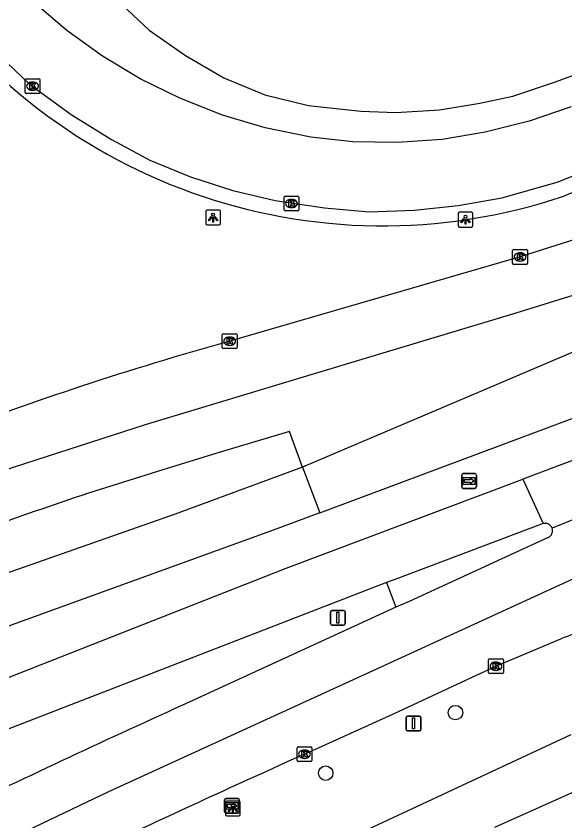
# Model space of a CAD drawing. Extents: x 156414 to 157775, y 382335 to 383765.
# Drawn here: x 157584.9 to 157622, y 383012.7 to 383067.1 of the extents above; entities that cross this region are included whole.
import ezdxf

# ---------------------------------------------------------------- set-up
doc = ezdxf.new("R2010")
doc.units = 0
for name, color, linetype in [('IMGEO_Boom', 7, 'Continuous'), ('IMGEO_Fietspad_gesloten', 7, 'Continuous'), ('IMGEO_Hek', 7, 'Continuous'), ('IMGEO_Kolk', 7, 'Continuous'), ('IMGEO_Lichtpunt', 7, 'Continuous'), ('IMGEO_OVBaan_gesloten', 7, 'Continuous'), ('IMGEO_Rijbaan_lokaal_gesloten', 7, 'Continuous'), ('IMGEO_Rijbaan_regionaal_gesloten', 7, 'Continuous'), ('IMGEO_Verkeersbordpaal', 7, 'Continuous'), ('IMGEO_Verkeerseiland_open', 7, 'Continuous'), ('IMGEO_Wegwijzer', 7, 'Continuous')]:
    doc.layers.add(name, color=color, linetype=linetype)

msp = doc.modelspace()

# ---------------------------------------------------------------- linework, layer by layer
at = {"layer": 'IMGEO_Boom'}
for centre in [(157614.566, 383020.018), (157605.799, 383015.929)]:
    msp.add_circle(centre, 0.489, dxfattribs=at)
at = {"layer": 'IMGEO_Fietspad_gesloten'}
for points in [[(157622.373, 383018.515), (157591.254, 383004.004), (157589.44, 383003.128)], [(157617.238, 383012.27), (157624.774, 383015.654)]]:
    msp.add_lwpolyline(points, dxfattribs=at)
at = {"layer": 'IMGEO_Hek'}
msp.add_lwpolyline([(157621.966, 383054.945), (157647.551, 383064.96), (157656.043, 383068.188)], dxfattribs=at)
msp.add_arc((157609.655, 383091.182), 38.272, 211.8687, 288.7647, dxfattribs=at)
at = {"layer": 'IMGEO_Kolk'}
for p, q in [((157585.484, 383061.916), (157585.484, 383062.768)), ((157585.559, 383062.842), (157586.411, 383062.842)), ((157585.972, 383062.622), (157585.997, 383062.622)), ((157586.485, 383062.768), (157586.485, 383061.916)), ((157585.995, 383062.062), (157585.97, 383062.062)), ((157586.411, 383061.842), (157585.559, 383061.842)), ((157603.054, 383054.917), (157603.906, 383054.917)), ((157602.979, 383053.991), (157602.979, 383054.843)), ((157603.467, 383054.697), (157603.492, 383054.697)), ((157603.98, 383054.843), (157603.98, 383053.991)), ((157603.906, 383053.917), (157603.054, 383053.917)), ((157603.49, 383054.137), (157603.465, 383054.137)), ((157618.432, 383050.379), (157618.432, 383051.231)), ((157618.507, 383051.305), (157619.359, 383051.305)), ((157618.92, 383051.085), (157618.945, 383051.085)), ((157619.433, 383051.231), (157619.433, 383050.379)), ((157618.943, 383050.525), (157618.918, 383050.525)), ((157619.359, 383050.305), (157618.507, 383050.305)), ((157598.881, 383045.61), (157599.733, 383045.61)), ((157598.806, 383044.684), (157598.806, 383045.536)), ((157599.294, 383045.39), (157599.319, 383045.39)), ((157599.807, 383045.536), (157599.807, 383044.684)), ((157599.733, 383044.61), (157598.881, 383044.61)), ((157599.317, 383044.83), (157599.292, 383044.83)), ((157616.805, 383022.724), (157616.805, 383023.576)), ((157616.88, 383023.65), (157617.732, 383023.65)), ((157617.293, 383023.43), (157617.318, 383023.43)), ((157617.806, 383023.576), (157617.806, 383022.724)), ((157617.316, 383022.87), (157617.291, 383022.87)), ((157617.732, 383022.65), (157616.88, 383022.65)), ((157603.86, 383016.781), (157603.86, 383017.633)), ((157603.935, 383017.707), (157604.787, 383017.707)), ((157604.348, 383017.487), (157604.373, 383017.487)), ((157604.861, 383017.633), (157604.861, 383016.781)), ((157604.371, 383016.927), (157604.346, 383016.927)), ((157604.787, 383016.707), (157603.935, 383016.707))]:
    msp.add_line(p, q, dxfattribs=at)
for points in [[(157585.484, 383061.916), (157585.484, 383062.768)], [(157585.559, 383062.842), (157586.411, 383062.842)], [(157585.805, 383062.542), (157585.928, 383062.542), (157585.928, 383062.391), (157586.058, 383062.542), (157586.222, 383062.542), (157586.076, 383062.391), (157586.229, 383062.142), (157586.077, 383062.142), (157585.992, 383062.306), (157585.928, 383062.239), (157585.928, 383062.142), (157585.805, 383062.142), (157585.805, 383062.542)], [(157586.485, 383062.768), (157586.485, 383061.916)], [(157586.411, 383061.842), (157585.559, 383061.842)], [(157603.054, 383054.917), (157603.906, 383054.917)], [(157602.979, 383053.991), (157602.979, 383054.843)], [(157603.3, 383054.617), (157603.423, 383054.617), (157603.423, 383054.466), (157603.553, 383054.617), (157603.717, 383054.617), (157603.571, 383054.466), (157603.724, 383054.217), (157603.572, 383054.217), (157603.487, 383054.381), (157603.423, 383054.314), (157603.423, 383054.217), (157603.3, 383054.217), (157603.3, 383054.617)], [(157603.98, 383054.843), (157603.98, 383053.991)], [(157603.906, 383053.917), (157603.054, 383053.917)], [(157618.432, 383050.379), (157618.432, 383051.231)], [(157618.507, 383051.305), (157619.359, 383051.305)], [(157619.433, 383051.231), (157619.433, 383050.379)], [(157618.753, 383051.005), (157618.876, 383051.005), (157618.876, 383050.854), (157619.006, 383051.005), (157619.17, 383051.005), (157619.024, 383050.854), (157619.177, 383050.605), (157619.025, 383050.605), (157618.94, 383050.769), (157618.876, 383050.702), (157618.876, 383050.605), (157618.753, 383050.605), (157618.753, 383051.005)], [(157619.359, 383050.305), (157618.507, 383050.305)], [(157598.881, 383045.61), (157599.733, 383045.61)], [(157598.806, 383044.684), (157598.806, 383045.536)], [(157599.127, 383045.31), (157599.25, 383045.31), (157599.25, 383045.159), (157599.38, 383045.31), (157599.544, 383045.31), (157599.398, 383045.159), (157599.551, 383044.91), (157599.399, 383044.91), (157599.314, 383045.074), (157599.25, 383045.007), (157599.25, 383044.91), (157599.127, 383044.91), (157599.127, 383045.31)], [(157599.807, 383045.536), (157599.807, 383044.684)], [(157599.733, 383044.61), (157598.881, 383044.61)], [(157616.805, 383022.724), (157616.805, 383023.576)], [(157616.88, 383023.65), (157617.732, 383023.65)], [(157617.126, 383023.35), (157617.249, 383023.35), (157617.249, 383023.199), (157617.379, 383023.35), (157617.543, 383023.35), (157617.397, 383023.199), (157617.55, 383022.95), (157617.398, 383022.95), (157617.313, 383023.114), (157617.249, 383023.047), (157617.249, 383022.95), (157617.126, 383022.95), (157617.126, 383023.35)], [(157617.806, 383023.576), (157617.806, 383022.724)], [(157617.732, 383022.65), (157616.88, 383022.65)], [(157603.86, 383016.781), (157603.86, 383017.633)], [(157603.935, 383017.707), (157604.787, 383017.707)], [(157604.181, 383017.407), (157604.304, 383017.407), (157604.304, 383017.256), (157604.434, 383017.407), (157604.598, 383017.407), (157604.452, 383017.256), (157604.605, 383017.007), (157604.453, 383017.007), (157604.368, 383017.171), (157604.304, 383017.104), (157604.304, 383017.007), (157604.181, 383017.007), (157604.181, 383017.407)], [(157604.861, 383017.633), (157604.861, 383016.781)], [(157604.787, 383016.707), (157603.935, 383016.707)]]:
    msp.add_lwpolyline(points, dxfattribs=at)
for centre, start, end in [((157585.561, 383062.766), 91.552, 178.448), ((157585.561, 383062.766), 91.552, 178.448), ((157586.409, 383062.766), 1.552, 88.448), ((157586.409, 383062.766), 1.552, 88.448), ((157585.561, 383061.918), 181.552, 268.448), ((157585.561, 383061.918), 181.552, 268.448), ((157586.409, 383061.918), 271.552, 358.448), ((157586.409, 383061.918), 271.552, 358.448), ((157603.056, 383054.841), 91.552, 178.448), ((157603.056, 383054.841), 91.552, 178.448), ((157603.904, 383054.841), 1.552, 88.448), ((157603.904, 383054.841), 1.552, 88.448), ((157603.056, 383053.993), 181.552, 268.448), ((157603.056, 383053.993), 181.552, 268.448), ((157603.904, 383053.993), 271.552, 358.448), ((157603.904, 383053.993), 271.552, 358.448), ((157618.509, 383051.229), 91.552, 178.448), ((157618.509, 383051.229), 91.552, 178.448), ((157619.357, 383051.229), 1.552, 88.448), ((157619.357, 383051.229), 1.552, 88.448), ((157618.509, 383050.381), 181.552, 268.448), ((157618.509, 383050.381), 181.552, 268.448), ((157619.357, 383050.381), 271.552, 358.448), ((157619.357, 383050.381), 271.552, 358.448), ((157598.883, 383045.534), 91.552, 178.448), ((157598.883, 383045.534), 91.552, 178.448), ((157599.731, 383045.534), 1.552, 88.448), ((157599.731, 383045.534), 1.552, 88.448), ((157598.883, 383044.686), 181.552, 268.448), ((157598.883, 383044.686), 181.552, 268.448), ((157599.731, 383044.686), 271.552, 358.448), ((157599.731, 383044.686), 271.552, 358.448), ((157616.882, 383023.574), 91.552, 178.448), ((157616.882, 383023.574), 91.552, 178.448), ((157617.73, 383023.574), 1.552, 88.448), ((157617.73, 383023.574), 1.552, 88.448), ((157616.882, 383022.726), 181.552, 268.448), ((157616.882, 383022.726), 181.552, 268.448), ((157617.73, 383022.726), 271.552, 358.448), ((157617.73, 383022.726), 271.552, 358.448), ((157603.937, 383017.631), 91.552, 178.448), ((157603.937, 383017.631), 91.552, 178.448), ((157604.785, 383017.631), 1.552, 88.448), ((157604.785, 383017.631), 1.552, 88.448), ((157603.937, 383016.783), 181.552, 268.448), ((157603.937, 383016.783), 181.552, 268.448), ((157604.785, 383016.783), 271.552, 358.448), ((157604.785, 383016.783), 271.552, 358.448)]:
    msp.add_arc(centre, 0.0765, start, end, dxfattribs=at)
for centre, major_axis, ratio, start_param, end_param in [((157585.971, 383062.342), (-0.387, 0.002), 0.722429, 4.712389, 7.853982), ((157585.996, 383062.342), (-0.39, 0.002), 0.717154, 1.570796, 4.712389), ((157603.466, 383054.417), (-0.387, 0.002), 0.722429, 4.712389, 7.853982), ((157603.491, 383054.417), (-0.39, 0.002), 0.717154, 1.570796, 4.712389), ((157618.919, 383050.805), (-0.387, 0.002), 0.722429, 4.712389, 7.853982), ((157618.944, 383050.805), (-0.39, 0.002), 0.717154, 1.570796, 4.712389), ((157599.293, 383045.11), (-0.387, 0.002), 0.722429, 4.712389, 7.853982), ((157599.318, 383045.11), (-0.39, 0.002), 0.717154, 1.570796, 4.712389), ((157617.292, 383023.15), (-0.387, 0.002), 0.722429, 4.712389, 7.853982), ((157617.317, 383023.15), (-0.39, 0.002), 0.717154, 1.570796, 4.712389), ((157604.347, 383017.207), (-0.387, 0.002), 0.722429, 4.712389, 7.853982), ((157604.372, 383017.207), (-0.39, 0.002), 0.717154, 1.570796, 4.712389)]:
    msp.add_ellipse(centre, major_axis=major_axis, ratio=ratio, start_param=start_param, end_param=end_param, dxfattribs=at)
at = {"layer": 'IMGEO_Lichtpunt'}
for p, q in [((157597.689, 383053.869), (157597.689, 383053.062)), ((157597.689, 383053.869), (157597.689, 383053.062)), ((157598.591, 383053.964), (157597.783, 383053.964)), ((157598.591, 383053.964), (157597.783, 383053.964)), ((157598.685, 383053.062), (157598.685, 383053.869)), ((157598.685, 383053.062), (157598.685, 383053.869)), ((157615.649, 383053.822), (157614.841, 383053.822)), ((157615.649, 383053.822), (157614.841, 383053.822)), ((157614.747, 383053.727), (157614.747, 383052.92)), ((157614.747, 383053.727), (157614.747, 383052.92)), ((157615.743, 383052.92), (157615.743, 383053.727)), ((157615.743, 383052.92), (157615.743, 383053.727)), ((157597.783, 383052.968), (157598.591, 383052.968)), ((157597.783, 383052.968), (157598.591, 383052.968)), ((157614.841, 383052.826), (157615.649, 383052.826)), ((157614.841, 383052.826), (157615.649, 383052.826)), ((157599.026, 383013.946), (157599.026, 383013.139)), ((157599.026, 383013.946), (157599.026, 383013.139)), ((157599.928, 383014.041), (157599.12, 383014.041)), ((157599.928, 383014.041), (157599.12, 383014.041)), ((157600.022, 383013.139), (157600.022, 383013.946)), ((157600.022, 383013.139), (157600.022, 383013.946)), ((157599.12, 383013.045), (157599.928, 383013.045)), ((157599.12, 383013.045), (157599.928, 383013.045))]:
    msp.add_line(p, q, dxfattribs=at)
for points in [[(157598.063, 383053.533), (157598.102, 383053.505), (157597.914, 383053.243), (157597.876, 383053.27), (157598.063, 383053.533)], [(157598.165, 383053.485), (157598.212, 383053.485), (157598.212, 383053.163), (157598.165, 383053.163), (157598.165, 383053.485)], [(157598.275, 383053.505), (157598.313, 383053.532), (157598.5, 383053.27), (157598.461, 383053.242), (157598.275, 383053.505)], [(157615.121, 383053.391), (157615.16, 383053.363), (157614.972, 383053.101), (157614.934, 383053.128), (157615.121, 383053.391)], [(157615.223, 383053.343), (157615.27, 383053.343), (157615.27, 383053.021), (157615.223, 383053.021), (157615.223, 383053.343)], [(157615.333, 383053.363), (157615.371, 383053.39), (157615.558, 383053.128), (157615.519, 383053.1), (157615.333, 383053.363)], [(157599.4, 383013.61), (157599.439, 383013.582), (157599.251, 383013.32), (157599.213, 383013.347), (157599.4, 383013.61)], [(157599.502, 383013.562), (157599.549, 383013.562), (157599.549, 383013.24), (157599.502, 383013.24), (157599.502, 383013.562)], [(157599.612, 383013.582), (157599.65, 383013.609), (157599.837, 383013.347), (157599.798, 383013.319), (157599.612, 383013.582)]]:
    msp.add_lwpolyline(points, dxfattribs=at)
for centre in [(157598.188, 383053.667), (157615.246, 383053.525), (157599.525, 383013.744)]:
    msp.add_circle(centre, 0.0994, dxfattribs=at)
for centre, start, end in [((157597.783, 383053.869), 90, 180), ((157597.783, 383053.869), 90, 180), ((157598.591, 383053.869), 0, 90), ((157598.591, 383053.869), 0, 90), ((157614.841, 383053.727), 90, 180), ((157614.841, 383053.727), 90, 180), ((157615.649, 383053.727), 0, 90), ((157615.649, 383053.727), 0, 90), ((157597.783, 383053.062), 180, 270), ((157597.783, 383053.062), 180, 270), ((157598.591, 383053.062), 270, 0), ((157598.591, 383053.062), 270, 360), ((157614.841, 383052.92), 180, 270), ((157614.841, 383052.92), 180, 270), ((157615.649, 383052.92), 270, 0), ((157615.649, 383052.92), 270, 360), ((157599.12, 383013.946), 90, 180), ((157599.12, 383013.946), 90, 180), ((157599.928, 383013.946), 0, 90), ((157599.928, 383013.946), 0, 90), ((157599.12, 383013.139), 180, 270), ((157599.12, 383013.139), 180, 270), ((157599.928, 383013.139), 270, 0), ((157599.928, 383013.139), 270, 360)]:
    msp.add_arc(centre, 0.0946, start, end, dxfattribs=at)
at = {"layer": 'IMGEO_OVBaan_gesloten'}
for points in [[(157692.367, 383059.891), (157656.73, 383046.505), (157638.147, 383039.37), (157621.098, 383032.485)], [(157657.141, 383050.062), (157656.65, 383049.879), (157633.087, 383041.042), (157619.132, 383035.797)], [(157604.235, 383036.607), (157595.611, 383033.434), (157581.082, 383028.325), (157565.373, 383022.28), (157559.643, 383019.974), (157558.958, 383019.704), (157556.115, 383018.466), (157552.776, 383017.094)], [(157604.235, 383036.607), (157605.41, 383033.527)], [(157556.854, 383012.046), (157561.17, 383013.739), (157583.015, 383021.88), (157603.128, 383029.782), (157619.132, 383035.797)], [(157619.132, 383035.797), (157620.487, 383032.784)], [(157605.41, 383033.527), (157602.072, 383032.28), (157575, 383022.472), (157561.985, 383017.36), (157559.602, 383016.417), (157556.51, 383015.036)], [(157620.487, 383032.784), (157610.547, 383029.042), (157609.912, 383028.803)], [(157609.912, 383028.803), (157579.12, 383016.9), (157562.354, 383010.665), (157560.99, 383010.154), (157557.249, 383008.623), (157555.422, 383007.908)]]:
    msp.add_lwpolyline(points, dxfattribs=at)
msp.add_arc((157620.633, 383032.308), 0.498, 20.8044, 107.0449, dxfattribs=at)
at = {"layer": 'IMGEO_Rijbaan_lokaal_gesloten'}
for points in [[(157579.827, 383068.957), (157581.697, 383066.566), (157583.709, 383064.437), (157585.784, 383062.488), (157588.603, 383060.435), (157591.313, 383058.745), (157593.918, 383057.354), (157596.657, 383056.214), (157599.529, 383055.29), (157602.386, 383054.608), (157605.721, 383054.112), (157608.734, 383053.852), (157611.81, 383053.958), (157614.757, 383054.28), (157617.707, 383054.804), (157621.448, 383055.852), (157625.63, 383057.533), (157632.173, 383060.154), (157639.534, 383063.182), (157645.488, 383065.491), (157647.646, 383066.301), (157652.041, 383067.949)], [(157622.384, 383060.942), (157619.54, 383059.982), (157616.567, 383059.23), (157613.661, 383058.739), (157610.65, 383058.542), (157607.642, 383058.584), (157604.782, 383058.897), (157601.715, 383059.52), (157598.815, 383060.386), (157595.933, 383061.526), (157593.255, 383062.828), (157590.713, 383064.362), (157588.293, 383066.115), (157585.979, 383068.076)], [(157591.67, 383068.188), (157593.854, 383066.13), (157596.312, 383064.416), (157598.912, 383062.897), (157601.686, 383061.763), (157604.642, 383061.038), (157608.181, 383060.643), (157610.536, 383060.565), (157613.491, 383060.749), (157616.224, 383061.194), (157618.437, 383061.678), (157621.32, 383062.635), (157627.844, 383065.054)]]:
    msp.add_lwpolyline(points, dxfattribs=at)
at = {"layer": 'IMGEO_Rijbaan_regionaal_gesloten'}
for points in [[(157461.26, 382967.686), (157477.206, 382980.384), (157489.688, 382989.129), (157503.424, 382997.774), (157516.262, 383005.156), (157522.963, 383008.7), (157532.653, 383013.388), (157542.059, 383017.937), (157563.619, 383028.19), (157583.282, 383036.15), (157593.606, 383039.479), (157605.276, 383042.997), (157618.681, 383047.039), (157628.338, 383050.02), (157637.659, 383053.214), (157656.409, 383060.013)], [(157656.473, 383057.313), (157650.455, 383055.045), (157625.197, 383045.525), (157615.349, 383041.335), (157604.235, 383036.607)], [(157692.51, 383056.437), (157656.81, 383043.081), (157650.994, 383040.969), (157624.255, 383029.843), (157608.988, 383022.848), (157591.111, 383014.656), (157573.149, 383006.118), (157531.64, 382986.387), (157512.834, 382977.537), (157496.205, 382967.961), (157486.232, 382961.464), (157481.497, 382957.924), (157467.831, 382947.289)], [(157633.706, 383055.496), (157618.933, 383050.805), (157599.307, 383045.11)], [(157605.41, 383033.527), (157633.363, 383043.97), (157656.196, 383052.53)], [(157604.235, 383036.607), (157603.347, 383039.02), (157598.433, 383037.552), (157594.434, 383036.302), (157589.763, 383034.844)], [(157620.84, 383031.856), (157611.443, 383027.535), (157610.533, 383027.133)], [(157610.533, 383027.133), (157596.579, 383020.728)], [(157604.357, 383017.208), (157610.369, 383019.939), (157617.302, 383023.151), (157621.692, 383025.004)]]:
    msp.add_lwpolyline(points, dxfattribs=at)
for centre, radius, start, end in [((157658.298, 382832.798), 220.355, 105.52805, 108.25002), ((157652.861, 382849.086), 203.183, 108.2323, 113.79642), ((157685.95, 382746.42), 304.04, 108.44319, 111.30859), ((157620.632, 383032.309), 0.498, 294.7015, 20.6941), ((157633.236, 382995.225), 31.939, 107.8262, 111.1895), ((157902.496, 382345.249), 741.523, 114.365238, 115.747128), ((157924.842, 382302.666), 783.122, 114.157077, 115.582938)]:
    msp.add_arc(centre, radius, start, end, dxfattribs=at)
at = {"layer": 'IMGEO_Verkeersbordpaal'}
for p, q in [((157606.119, 383026.028), (157606.119, 383026.828)), ((157606.119, 383026.828), (157606.119, 383026.028)), ((157606.219, 383026.928), (157607.009, 383026.928)), ((157607.009, 383026.928), (157606.219, 383026.928)), ((157607.109, 383026.828), (157607.109, 383026.028)), ((157607.109, 383026.028), (157607.109, 383026.828)), ((157607.009, 383025.928), (157606.219, 383025.928)), ((157606.219, 383025.928), (157607.009, 383025.928)), ((157611.236, 383018.888), (157611.236, 383019.688)), ((157611.236, 383019.688), (157611.236, 383018.888)), ((157611.336, 383019.788), (157612.126, 383019.788)), ((157612.126, 383019.788), (157611.336, 383019.788)), ((157612.226, 383019.688), (157612.226, 383018.888)), ((157612.226, 383018.888), (157612.226, 383019.688)), ((157612.126, 383018.788), (157611.336, 383018.788)), ((157611.336, 383018.788), (157612.126, 383018.788))]:
    msp.add_line(p, q, dxfattribs=at)
for points in [[(157606.539, 383026.803), (157606.689, 383026.803), (157606.689, 383026.053), (157606.539, 383026.053), (157606.539, 383026.803)], [(157611.656, 383019.663), (157611.806, 383019.663), (157611.806, 383018.913), (157611.656, 383018.913), (157611.656, 383019.663)]]:
    msp.add_lwpolyline(points, dxfattribs=at)
for centre, start, end in [((157606.219, 383026.828), 90, 180), ((157606.219, 383026.828), 90, 180), ((157607.009, 383026.828), 0, 90), ((157607.009, 383026.828), 360, 90), ((157606.219, 383026.028), 180, 270), ((157606.219, 383026.028), 180, 270), ((157607.009, 383026.028), 270, 0), ((157607.009, 383026.028), 270, 0), ((157611.336, 383019.688), 90, 180), ((157611.336, 383019.688), 90, 180), ((157612.126, 383019.688), 0, 90), ((157612.126, 383019.688), 360, 90), ((157611.336, 383018.888), 180, 270), ((157611.336, 383018.888), 180, 270), ((157612.126, 383018.888), 270, 0), ((157612.126, 383018.888), 270, 0)]:
    msp.add_arc(centre, 0.1, start, end, dxfattribs=at)
at = {"layer": 'IMGEO_Verkeerseiland_open'}
msp.add_lwpolyline([(157609.912, 383028.803), (157610.533, 383027.133)], dxfattribs=at)
at = {"layer": 'IMGEO_Wegwijzer'}
for p, q in [((157614.991, 383035.269), (157614.991, 383036.069)), ((157614.991, 383036.069), (157614.991, 383035.269)), ((157615.091, 383036.169), (157615.881, 383036.169)), ((157615.881, 383036.169), (157615.091, 383036.169)), ((157615.981, 383036.069), (157615.981, 383035.269)), ((157615.981, 383035.269), (157615.981, 383036.069)), ((157615.881, 383035.169), (157615.091, 383035.169)), ((157615.091, 383035.169), (157615.881, 383035.169)), ((157598.967, 383013.323), (157598.967, 383014.123)), ((157598.967, 383014.123), (157598.967, 383013.323)), ((157599.067, 383014.223), (157599.857, 383014.223)), ((157599.857, 383014.223), (157599.067, 383014.223)), ((157599.957, 383014.123), (157599.957, 383013.323)), ((157599.957, 383013.323), (157599.957, 383014.123)), ((157599.857, 383013.223), (157599.067, 383013.223)), ((157599.067, 383013.223), (157599.857, 383013.223))]:
    msp.add_line(p, q, dxfattribs=at)
for points in [[(157615.092, 383035.901), (157615.88, 383035.901), (157615.88, 383035.437), (157615.092, 383035.437), (157615.092, 383035.901)], [(157615.157, 383035.753), (157615.157, 383035.669), (157615.157, 383035.585), (157615.568, 383035.585), (157615.568, 383035.502), (157615.815, 383035.669), (157615.568, 383035.836), (157615.568, 383035.753), (157615.157, 383035.753)], [(157599.068, 383013.955), (157599.856, 383013.955), (157599.856, 383013.491), (157599.068, 383013.491), (157599.068, 383013.955)], [(157599.133, 383013.807), (157599.133, 383013.723), (157599.133, 383013.639), (157599.544, 383013.639), (157599.544, 383013.556), (157599.791, 383013.723), (157599.544, 383013.89), (157599.544, 383013.807), (157599.133, 383013.807)]]:
    msp.add_lwpolyline(points, dxfattribs=at)
for centre, start, end in [((157615.091, 383036.069), 90, 180), ((157615.091, 383036.069), 90, 180), ((157615.881, 383036.069), 0, 90), ((157615.881, 383036.069), 360, 90), ((157615.091, 383035.269), 180, 270), ((157615.091, 383035.269), 180, 270), ((157615.881, 383035.269), 270, 0), ((157615.881, 383035.269), 270, 0), ((157599.067, 383014.123), 90, 180), ((157599.067, 383014.123), 90, 180), ((157599.857, 383014.123), 0, 90), ((157599.857, 383014.123), 360, 90), ((157599.067, 383013.323), 180, 270), ((157599.067, 383013.323), 180, 270), ((157599.857, 383013.323), 270, 0), ((157599.857, 383013.323), 270, 0)]:
    msp.add_arc(centre, 0.1, start, end, dxfattribs=at)

doc.saveas('drawing.dxf')
